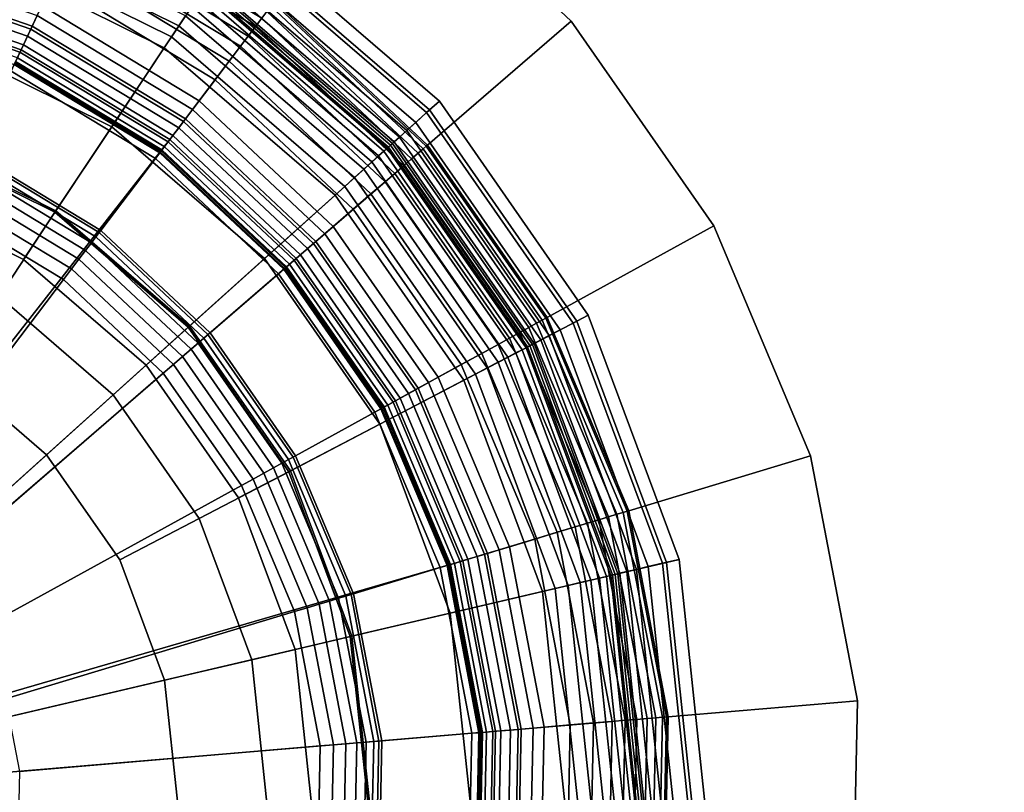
# Model space of a CAD drawing. Extents: x -43.1 to 43.1, y -41.3 to 41.3.
# Tile 255 of 656: x 4.9 to 6.1, y -33.2 to -32.3. Entities that reach past the tile are written whole.
import ezdxf

# ---------------------------------------------------------------- set-up
doc = ezdxf.new("R2010")
doc.units = 0
for name, color, linetype in [('LAMP', 7, 'CONTINUOUS'), ('LAMP_SUPPORT', 18, 'CONTINUOUS'), ('METAL_BASE', 254, 'CONTINUOUS')]:
    doc.layers.add(name, color=color, linetype=linetype)

msp = doc.modelspace()

# ---------------------------------------------------------------- linework, layer by layer
at = {"layer": 'LAMP'}
for points in [[(4.8957, -32.1, 24.8806), (5.1531, -32.2277, 24.8806), (5.103, -32.3032, 24.9998), (4.8659, -32.1856, 24.9998)], [(4.876, -32.1565, 22.6365), (5.12, -32.2775, 22.6365), (5.128, -32.2655, 22.6411), (4.8808, -32.1429, 22.6411)], [(4.8709, -32.1713, 22.6352), (5.1114, -32.2905, 22.6352), (5.12, -32.2775, 22.6365), (4.876, -32.1565, 22.6365)], [(4.7904, -32.4025, 22.6428), (4.9759, -32.4945, 22.6428), (5.1114, -32.2905, 22.6352), (4.8709, -32.1713, 22.6352)], [(5.1829, -32.1828, 24.3843), (5.4107, -32.3793, 24.3843), (5.4256, -32.3659, 24.6401), (5.194, -32.1661, 24.6401)], [(5.194, -32.1661, 24.6401), (5.4256, -32.3659, 24.6401), (5.4142, -32.3761, 24.7579), (5.1855, -32.1788, 24.7579)], [(4.8659, -32.1856, 24.9998), (5.103, -32.3032, 24.9998), (5.0414, -32.3959, 25.107), (4.8293, -32.2907, 25.107)], [(5.1855, -32.1788, 24.7579), (5.4142, -32.3761, 24.7579), (5.3707, -32.4154, 24.8806), (5.1531, -32.2277, 24.8806)], [(5.1734, -32.1971, 24.0998), (5.398, -32.3908, 24.0998), (5.4107, -32.3793, 24.3843), (5.1829, -32.1828, 24.3843)], [(5.1655, -32.209, 23.7996), (5.3874, -32.4003, 23.7996), (5.398, -32.3908, 24.0998), (5.1734, -32.1971, 24.0998)], [(5.1592, -32.2185, 23.4966), (5.3789, -32.408, 23.4966), (5.3874, -32.4003, 23.7996), (5.1655, -32.209, 23.7996)], [(5.1545, -32.2256, 23.2036), (5.3725, -32.4137, 23.2036), (5.3789, -32.408, 23.4966), (5.1592, -32.2185, 23.4966)], [(5.1531, -32.2277, 24.8806), (5.3707, -32.4154, 24.8806), (5.3033, -32.476, 24.9998), (5.103, -32.3032, 24.9998)], [(5.1485, -32.2347, 22.6845), (5.3644, -32.421, 22.6845), (5.3659, -32.4197, 22.6997), (5.1495, -32.233, 22.6997)], [(5.1495, -32.233, 22.6997), (5.3659, -32.4197, 22.6997), (5.3682, -32.4176, 22.9337), (5.1512, -32.2305, 22.9337)], [(5.1512, -32.2305, 22.9337), (5.3682, -32.4176, 22.9337), (5.3725, -32.4137, 23.2036), (5.1545, -32.2256, 23.2036)], [(5.1351, -32.2549, 22.6486), (5.3464, -32.4372, 22.6486), (5.3544, -32.43, 22.6586), (5.141, -32.2459, 22.6586)], [(5.141, -32.2459, 22.6586), (5.3544, -32.43, 22.6586), (5.3605, -32.4245, 22.6707), (5.1455, -32.2391, 22.6707)], [(5.1455, -32.2391, 22.6707), (5.3605, -32.4245, 22.6707), (5.3644, -32.421, 22.6845), (5.1485, -32.2347, 22.6845)], [(5.128, -32.2655, 22.6411), (5.3369, -32.4458, 22.6411), (5.3464, -32.4372, 22.6486), (5.1351, -32.2549, 22.6486)], [(5.12, -32.2775, 22.6365), (5.3262, -32.4554, 22.6365), (5.3369, -32.4458, 22.6411), (5.128, -32.2655, 22.6411)], [(5.1114, -32.2905, 22.6352), (5.3146, -32.4659, 22.6352), (5.3262, -32.4554, 22.6365), (5.12, -32.2775, 22.6365)], [(4.8293, -32.2907, 25.107), (5.0414, -32.3959, 25.107), (4.9747, -32.4963, 25.1939), (4.7897, -32.4046, 25.1939)], [(4.9759, -32.4945, 22.6428), (5.1327, -32.6298, 22.6428), (5.3146, -32.4659, 22.6352), (5.1114, -32.2905, 22.6352)], [(5.103, -32.3032, 24.9998), (5.3033, -32.476, 24.9998), (5.2207, -32.5505, 25.107), (5.0414, -32.3959, 25.107)], [(5.4107, -32.3793, 24.3843), (5.5824, -32.6263, 24.3843), (5.6002, -32.617, 24.6401), (5.4256, -32.3659, 24.6401)], [(5.4256, -32.3659, 24.6401), (5.6002, -32.617, 24.6401), (5.5867, -32.6241, 24.7579), (5.4142, -32.3761, 24.7579)], [(5.4142, -32.3761, 24.7579), (5.5867, -32.6241, 24.7579), (5.5347, -32.6513, 24.8806), (5.3707, -32.4154, 24.8806)], [(5.398, -32.3908, 24.0998), (5.5673, -32.6342, 24.0998), (5.5824, -32.6263, 24.3843), (5.4107, -32.3793, 24.3843)], [(5.0414, -32.3959, 25.107), (5.2207, -32.5505, 25.107), (5.1311, -32.6312, 25.1939), (4.9747, -32.4963, 25.1939)], [(5.3874, -32.4003, 23.7996), (5.5546, -32.6409, 23.7996), (5.5673, -32.6342, 24.0998), (5.398, -32.3908, 24.0998)], [(4.7897, -32.4046, 25.1939), (4.9747, -32.4963, 25.1939), (4.9091, -32.5951, 25.2522), (4.7508, -32.5165, 25.2522)], [(4.7679, -32.4673, 22.1433), (4.938, -32.5517, 22.1433), (4.9759, -32.4945, 22.6428), (4.7904, -32.4025, 22.6428)], [(5.3789, -32.408, 23.4966), (5.5445, -32.6461, 23.4966), (5.5546, -32.6409, 23.7996), (5.3874, -32.4003, 23.7996)], [(5.3707, -32.4154, 24.8806), (5.5347, -32.6513, 24.8806), (5.4544, -32.6933, 24.9998), (5.3033, -32.476, 24.9998)], [(5.3659, -32.4197, 22.6997), (5.529, -32.6543, 22.6997), (5.5317, -32.6528, 22.9337), (5.3682, -32.4176, 22.9337)], [(5.3682, -32.4176, 22.9337), (5.5317, -32.6528, 22.9337), (5.5369, -32.6501, 23.2036), (5.3725, -32.4137, 23.2036)], [(5.3725, -32.4137, 23.2036), (5.5369, -32.6501, 23.2036), (5.5445, -32.6461, 23.4966), (5.3789, -32.408, 23.4966)], [(5.3464, -32.4372, 22.6486), (5.5058, -32.6664, 22.6486), (5.5153, -32.6614, 22.6586), (5.3544, -32.43, 22.6586)], [(5.3544, -32.43, 22.6586), (5.5153, -32.6614, 22.6586), (5.5226, -32.6576, 22.6707), (5.3605, -32.4245, 22.6707)], [(5.3605, -32.4245, 22.6707), (5.5226, -32.6576, 22.6707), (5.5273, -32.6552, 22.6845), (5.3644, -32.421, 22.6845)], [(5.3644, -32.421, 22.6845), (5.5273, -32.6552, 22.6845), (5.529, -32.6543, 22.6997), (5.3659, -32.4197, 22.6997)], [(5.3369, -32.4458, 22.6411), (5.4945, -32.6723, 22.6411), (5.5058, -32.6664, 22.6486), (5.3464, -32.4372, 22.6486)], [(5.3262, -32.4554, 22.6365), (5.4817, -32.679, 22.6365), (5.4945, -32.6723, 22.6411), (5.3369, -32.4458, 22.6411)], [(5.3146, -32.4659, 22.6352), (5.4679, -32.6863, 22.6352), (5.4817, -32.679, 22.6365), (5.3262, -32.4554, 22.6365)], [(4.938, -32.5517, 22.1433), (4.7679, -32.4673, 22.1433), (4.519, -33.1826, 22.1433), (5.0817, -32.6757, 22.1433)], [(5.1327, -32.6298, 22.6428), (5.2509, -32.7998, 22.6428), (5.4679, -32.6863, 22.6352), (5.3146, -32.4659, 22.6352)], [(5.3033, -32.476, 24.9998), (5.4544, -32.6933, 24.9998), (5.3558, -32.7449, 25.107), (5.2207, -32.5505, 25.107)], [(4.9747, -32.4963, 25.1939), (5.1311, -32.6312, 25.1939), (5.043, -32.7106, 25.2522), (4.9091, -32.5951, 25.2522)], [(4.938, -32.5517, 22.1433), (5.0817, -32.6757, 22.1433), (5.1327, -32.6298, 22.6428), (4.9759, -32.4945, 22.6428)], [(5.2207, -32.5505, 25.107), (5.3558, -32.7449, 25.107), (5.249, -32.8008, 25.1939), (5.1311, -32.6312, 25.1939)], [(4.9091, -32.5951, 25.2522), (5.043, -32.7106, 25.2522), (4.9649, -32.7809, 25.2735), (4.851, -32.6826, 25.2735)], [(4.851, -32.6826, 25.2735), (4.9649, -32.7809, 25.2735), (4.519, -33.1826, 25.2735), (4.7162, -32.6158, 25.2735)], [(5.5867, -32.6241, 24.7579), (5.6921, -32.9072, 24.7579), (5.635, -32.9206, 24.8806), (5.5347, -32.6513, 24.8806)], [(5.5673, -32.6342, 24.0998), (5.6707, -32.9122, 24.0998), (5.6874, -32.9083, 24.3843), (5.5824, -32.6263, 24.3843)], [(5.5824, -32.6263, 24.3843), (5.6874, -32.9083, 24.3843), (5.7069, -32.9037, 24.6401), (5.6002, -32.617, 24.6401)], [(5.6002, -32.617, 24.6401), (5.7069, -32.9037, 24.6401), (5.6921, -32.9072, 24.7579), (5.5867, -32.6241, 24.7579)], [(5.1311, -32.6312, 25.1939), (5.249, -32.8008, 25.1939), (5.144, -32.8557, 25.2522), (5.043, -32.7106, 25.2522)], [(5.0817, -32.6757, 22.1433), (5.1901, -32.8315, 22.1434), (5.2509, -32.7998, 22.6428), (5.1327, -32.6298, 22.6428)], [(5.5546, -32.6409, 23.7996), (5.6568, -32.9154, 23.7996), (5.6707, -32.9122, 24.0998), (5.5673, -32.6342, 24.0998)], [(5.5317, -32.6528, 22.9337), (5.6317, -32.9213, 22.9337), (5.6373, -32.92, 23.2036), (5.5369, -32.6501, 23.2036)], [(5.5369, -32.6501, 23.2036), (5.6373, -32.92, 23.2036), (5.6457, -32.918, 23.4966), (5.5445, -32.6461, 23.4966)], [(5.5445, -32.6461, 23.4966), (5.6457, -32.918, 23.4966), (5.6568, -32.9154, 23.7996), (5.5546, -32.6409, 23.7996)], [(5.5347, -32.6513, 24.8806), (5.635, -32.9206, 24.8806), (5.5467, -32.9413, 24.9998), (5.4544, -32.6933, 24.9998)], [(5.5058, -32.6664, 22.6486), (5.6032, -32.928, 22.6486), (5.6136, -32.9256, 22.6586), (5.5153, -32.6614, 22.6586)], [(5.5153, -32.6614, 22.6586), (5.6136, -32.9256, 22.6586), (5.6216, -32.9237, 22.6707), (5.5226, -32.6576, 22.6707)], [(5.5226, -32.6576, 22.6707), (5.6216, -32.9237, 22.6707), (5.6268, -32.9225, 22.6845), (5.5273, -32.6552, 22.6845)], [(5.5273, -32.6552, 22.6845), (5.6268, -32.9225, 22.6845), (5.6287, -32.922, 22.6997), (5.529, -32.6543, 22.6997)], [(5.529, -32.6543, 22.6997), (5.6287, -32.922, 22.6997), (5.6317, -32.9213, 22.9337), (5.5317, -32.6528, 22.9337)], [(5.4817, -32.679, 22.6365), (5.5767, -32.9342, 22.6365), (5.5908, -32.931, 22.6411), (5.4945, -32.6723, 22.6411)], [(5.4945, -32.6723, 22.6411), (5.5908, -32.931, 22.6411), (5.6032, -32.928, 22.6486), (5.5058, -32.6664, 22.6486)], [(5.1901, -32.8315, 22.1434), (5.0817, -32.6757, 22.1433), (4.519, -33.1826, 22.1433), (5.2564, -33.0095, 22.1434)], [(5.4679, -32.6863, 22.6352), (5.5615, -32.9378, 22.6352), (5.5767, -32.9342, 22.6365), (5.4817, -32.679, 22.6365)], [(5.2509, -32.7998, 22.6428), (5.3231, -32.9938, 22.6428), (5.5615, -32.9378, 22.6352), (5.4679, -32.6863, 22.6352)], [(5.4544, -32.6933, 24.9998), (5.5467, -32.9413, 24.9998), (5.4384, -32.9667, 25.107), (5.3558, -32.7449, 25.107)], [(5.043, -32.7106, 25.2522), (5.144, -32.8557, 25.2522), (5.0508, -32.9044, 25.2735), (4.9649, -32.7809, 25.2735)], [(5.3558, -32.7449, 25.107), (5.4384, -32.9667, 25.107), (5.321, -32.9943, 25.1939), (5.249, -32.8008, 25.1939)], [(5.0508, -32.9044, 25.2735), (5.1033, -33.0454, 25.2735), (4.519, -33.1826, 25.2735), (4.9649, -32.7809, 25.2735)], [(5.1901, -32.8315, 22.1434), (5.2564, -33.0095, 22.1434), (5.3231, -32.9938, 22.6428), (5.2509, -32.7998, 22.6428)], [(5.249, -32.8008, 25.1939), (5.321, -32.9943, 25.1939), (5.2056, -33.0214, 25.2522), (5.144, -32.8557, 25.2522)], [(5.144, -32.8557, 25.2522), (5.2056, -33.0214, 25.2522), (5.1033, -33.0454, 25.2735), (5.0508, -32.9044, 25.2735)], [(5.6874, -32.9083, 24.3843), (5.7189, -33.2074, 24.3843), (5.739, -33.2078, 24.6401), (5.7069, -32.9037, 24.6401)], [(5.7069, -32.9037, 24.6401), (5.739, -33.2078, 24.6401), (5.7237, -33.2075, 24.7579), (5.6921, -32.9072, 24.7579)], [(5.6921, -32.9072, 24.7579), (5.7237, -33.2075, 24.7579), (5.6651, -33.2063, 24.8806), (5.635, -32.9206, 24.8806)], [(5.6457, -32.918, 23.4966), (5.6761, -33.2066, 23.4966), (5.6875, -33.2068, 23.7996), (5.6568, -32.9154, 23.7996)], [(5.6568, -32.9154, 23.7996), (5.6875, -33.2068, 23.7996), (5.7018, -33.2071, 24.0998), (5.6707, -32.9122, 24.0998)], [(5.6707, -32.9122, 24.0998), (5.7018, -33.2071, 24.0998), (5.7189, -33.2074, 24.3843), (5.6874, -32.9083, 24.3843)], [(5.635, -32.9206, 24.8806), (5.6651, -33.2063, 24.8806), (5.5745, -33.2045, 24.9998), (5.5467, -32.9413, 24.9998)], [(5.6032, -32.928, 22.6486), (5.6325, -33.2057, 22.6486), (5.6432, -33.2059, 22.6586), (5.6136, -32.9256, 22.6586)], [(5.6136, -32.9256, 22.6586), (5.6432, -33.2059, 22.6586), (5.6514, -33.206, 22.6707), (5.6216, -32.9237, 22.6707)], [(5.6216, -32.9237, 22.6707), (5.6514, -33.206, 22.6707), (5.6567, -33.2062, 22.6845), (5.6268, -32.9225, 22.6845)], [(5.6268, -32.9225, 22.6845), (5.6567, -33.2062, 22.6845), (5.6586, -33.2062, 22.6997), (5.6287, -32.922, 22.6997)], [(5.6287, -32.922, 22.6997), (5.6586, -33.2062, 22.6997), (5.6617, -33.2063, 22.9337), (5.6317, -32.9213, 22.9337)], [(5.6317, -32.9213, 22.9337), (5.6617, -33.2063, 22.9337), (5.6675, -33.2064, 23.2036), (5.6373, -32.92, 23.2036)], [(5.6373, -32.92, 23.2036), (5.6675, -33.2064, 23.2036), (5.6761, -33.2066, 23.4966), (5.6457, -32.918, 23.4966)], [(5.3231, -32.9938, 22.6428), (5.3448, -33.1997, 22.6428), (5.5896, -33.2048, 22.6352), (5.5615, -32.9378, 22.6352)], [(5.5615, -32.9378, 22.6352), (5.5896, -33.2048, 22.6352), (5.6053, -33.2051, 22.6365), (5.5767, -32.9342, 22.6365)], [(5.5767, -32.9342, 22.6365), (5.6053, -33.2051, 22.6365), (5.6197, -33.2054, 22.6411), (5.5908, -32.931, 22.6411)], [(5.5908, -32.931, 22.6411), (5.6197, -33.2054, 22.6411), (5.6325, -33.2057, 22.6486), (5.6032, -32.928, 22.6486)], [(5.5467, -32.9413, 24.9998), (5.5745, -33.2045, 24.9998), (5.4632, -33.2022, 25.107), (5.4384, -32.9667, 25.107)], [(5.4384, -32.9667, 25.107), (5.4632, -33.2022, 25.107), (5.3427, -33.1997, 25.1939), (5.321, -32.9943, 25.1939)], [(5.321, -32.9943, 25.1939), (5.3427, -33.1997, 25.1939), (5.2242, -33.1972, 25.2522), (5.2056, -33.0214, 25.2522)], [(5.2564, -33.0095, 22.1434), (5.2763, -33.1983, 22.1434), (5.3448, -33.1997, 22.6428), (5.3231, -32.9938, 22.6428)], [(5.2763, -33.1983, 22.1434), (5.2564, -33.0095, 22.1434), (4.519, -33.1826, 22.1433), (5.2486, -33.3861, 22.1433)], [(5.2056, -33.0214, 25.2522), (5.2242, -33.1972, 25.2522), (5.1191, -33.195, 25.2735), (5.1033, -33.0454, 25.2735)], [(5.1191, -33.195, 25.2735), (5.0971, -33.3439, 25.2735), (4.519, -33.1826, 25.2735), (5.1033, -33.0454, 25.2735)]]:
    msp.add_3dface(points, dxfattribs=at)
at = {"layer": 'LAMP_SUPPORT'}
for points in [[(5.2173, -32.2686, 18.9499), (5.011, -32.1438, 18.9499), (5.0059, -32.1549, 18.9421), (5.2099, -32.2783, 18.9421)], [(5.2099, -32.2783, 22.524), (5.0059, -32.1549, 22.524), (5.011, -32.1438, 22.5162), (5.2173, -32.2686, 22.5162)], [(5.2099, -32.2783, 18.9421), (5.0059, -32.1549, 18.9421), (5, -32.1674, 18.9372), (5.2015, -32.2894, 18.9372)], [(5.2015, -32.2894, 22.5289), (5, -32.1674, 22.5289), (5.0059, -32.1549, 22.524), (5.2099, -32.2783, 22.524)], [(5.2015, -32.2894, 18.9372), (5, -32.1674, 18.9372), (4.9936, -32.181, 18.9354), (5.1924, -32.3013, 18.9354)], [(5.1924, -32.3013, 22.5307), (4.9936, -32.181, 22.5307), (5, -32.1674, 22.5289), (5.2015, -32.2894, 22.5289)], [(4.9594, -32.2536, 18.9214), (4.7557, -32.1828, 18.9214), (4.7487, -32.2126, 18.9114), (4.9464, -32.2813, 18.9114)], [(5.1361, -32.3756, 22.5307), (4.9539, -32.2654, 22.5307), (4.9936, -32.181, 22.5307), (5.1924, -32.3013, 22.5307)], [(5.1924, -32.3013, 18.9354), (4.9936, -32.181, 18.9354), (4.9842, -32.2008, 18.9338), (5.1792, -32.3188, 18.9338)], [(4.948, -32.278, 22.5291), (4.7496, -32.209, 22.5291), (4.7527, -32.1954, 22.5307), (4.9539, -32.2654, 22.5307)], [(4.9425, -32.2896, 22.5245), (4.7466, -32.2214, 22.5245), (4.7496, -32.209, 22.5291), (4.948, -32.278, 22.5291)], [(5.1792, -32.3188, 18.9338), (4.9842, -32.2008, 18.9338), (4.9725, -32.2257, 18.929), (5.1625, -32.3408, 18.929)], [(4.9464, -32.2813, 18.9114), (4.7487, -32.2126, 18.9114), (4.7426, -32.2386, 18.8993), (4.935, -32.3055, 18.8993)], [(4.9377, -32.2998, 22.5173), (4.7441, -32.2325, 22.5173), (4.7466, -32.2214, 22.5245), (4.9425, -32.2896, 22.5245)], [(4.9337, -32.3084, 22.5079), (4.7419, -32.2417, 22.5079), (4.7441, -32.2325, 22.5173), (4.9377, -32.2998, 22.5173)], [(5.1625, -32.3408, 18.929), (4.9725, -32.2257, 18.929), (4.9594, -32.2536, 18.9214), (5.1439, -32.3653, 18.9214)], [(4.935, -32.3055, 18.8993), (4.7426, -32.2386, 18.8993), (4.7382, -32.2574, 18.8854), (4.9268, -32.323, 18.8854)], [(4.9306, -32.3149, 22.4966), (4.7403, -32.2487, 22.4966), (4.7419, -32.2417, 22.5079), (4.9337, -32.3084, 22.5079)], [(5.1439, -32.3653, 18.9214), (4.9594, -32.2536, 18.9214), (4.9464, -32.2813, 18.9114), (5.1254, -32.3897, 18.9114)], [(5.4066, -32.4219, 18.9723), (5.2281, -32.2543, 18.9723), (5.2234, -32.2605, 18.9601), (5.4007, -32.4269, 18.9601)], [(5.4007, -32.4269, 22.5061), (5.2234, -32.2605, 22.5061), (5.2281, -32.2543, 22.4939), (5.4066, -32.4219, 22.4939)], [(5.4103, -32.4186, 18.9861), (5.2311, -32.2504, 18.9861), (5.2281, -32.2543, 18.9723), (5.4066, -32.4219, 18.9723)], [(5.4066, -32.4219, 22.4939), (5.2281, -32.2543, 22.4939), (5.2311, -32.2504, 22.48), (5.4103, -32.4186, 22.48)], [(5.4117, -32.4175, 19.0011), (5.2321, -32.249, 19.0011), (5.2311, -32.2504, 18.9861), (5.4103, -32.4186, 18.9861)], [(5.4103, -32.4186, 22.48), (5.2311, -32.2504, 22.48), (5.2321, -32.249, 22.465), (5.4117, -32.4175, 22.465)], [(5.4117, -32.4175, 22.465), (5.2321, -32.249, 22.465), (5.2321, -32.249, 19.0011), (5.4117, -32.4175, 19.0011)], [(5.1277, -32.3867, 22.5291), (4.948, -32.278, 22.5291), (4.9539, -32.2654, 22.5307), (5.1361, -32.3756, 22.5307)], [(5.393, -32.4336, 18.9499), (5.2173, -32.2686, 18.9499), (5.2099, -32.2783, 18.9421), (5.3838, -32.4416, 18.9421)], [(5.3838, -32.4416, 22.524), (5.2099, -32.2783, 22.524), (5.2173, -32.2686, 22.5162), (5.393, -32.4336, 22.5162)], [(5.4007, -32.4269, 18.9601), (5.2234, -32.2605, 18.9601), (5.2173, -32.2686, 18.9499), (5.393, -32.4336, 18.9499)], [(5.393, -32.4336, 22.5162), (5.2173, -32.2686, 22.5162), (5.2234, -32.2605, 22.5061), (5.4007, -32.4269, 22.5061)], [(5.1199, -32.397, 22.5245), (4.9425, -32.2896, 22.5245), (4.948, -32.278, 22.5291), (5.1277, -32.3867, 22.5291)], [(5.3838, -32.4416, 18.9421), (5.2099, -32.2783, 18.9421), (5.2015, -32.2894, 18.9372), (5.3733, -32.4506, 18.9372)], [(5.3733, -32.4506, 22.5289), (5.2015, -32.2894, 22.5289), (5.2099, -32.2783, 22.524), (5.3838, -32.4416, 22.524)], [(5.1254, -32.3897, 18.9114), (4.9464, -32.2813, 18.9114), (4.935, -32.3055, 18.8993), (5.1093, -32.411, 18.8993)], [(5.1131, -32.406, 22.5173), (4.9377, -32.2998, 22.5173), (4.9425, -32.2896, 22.5245), (5.1199, -32.397, 22.5245)], [(5.3733, -32.4506, 18.9372), (5.2015, -32.2894, 18.9372), (5.1924, -32.3013, 18.9354), (5.3619, -32.4604, 18.9354)], [(5.362, -32.4604, 22.5307), (5.1924, -32.3013, 22.5307), (5.2015, -32.2894, 22.5289), (5.3733, -32.4506, 22.5289)], [(5.1074, -32.4135, 22.5079), (4.9337, -32.3084, 22.5079), (4.9377, -32.2998, 22.5173), (5.1131, -32.406, 22.5173)], [(5.2914, -32.5214, 22.5307), (5.1361, -32.3756, 22.5307), (5.1924, -32.3013, 22.5307), (5.362, -32.4604, 22.5307)], [(5.3619, -32.4604, 18.9354), (5.1924, -32.3013, 18.9354), (5.1792, -32.3188, 18.9338), (5.3453, -32.4748, 18.9338)], [(5.1093, -32.411, 18.8993), (4.935, -32.3055, 18.8993), (4.9268, -32.323, 18.8854), (5.0976, -32.4264, 18.8854)], [(5.1002, -32.4229, 22.4838), (4.9286, -32.3191, 22.4838), (4.9306, -32.3149, 22.4966), (5.103, -32.4192, 22.4966)], [(5.103, -32.4192, 22.4966), (4.9306, -32.3149, 22.4966), (4.9337, -32.3084, 22.5079), (5.1074, -32.4135, 22.5079)], [(4.5209, -33.1634, 21.5662), (4.9272, -32.322, 21.5662), (5.0982, -32.4255, 21.5662)], [(5.0976, -32.4264, 18.8854), (4.9268, -32.323, 18.8854), (4.9232, -32.3306, 18.8701), (5.0925, -32.433, 18.8701)], [(5.0982, -32.4255, 21.5662), (4.9272, -32.322, 21.5662), (4.928, -32.3205, 22.4698), (5.0992, -32.4242, 22.4698)], [(5.0992, -32.4242, 22.4698), (4.928, -32.3205, 22.4698), (4.9286, -32.3191, 22.4838), (5.1002, -32.4229, 22.4838)], [(5.3453, -32.4748, 18.9338), (5.1792, -32.3188, 18.9338), (5.1625, -32.3408, 18.929), (5.3245, -32.4928, 18.929)], [(5.0925, -32.433, 18.8701), (4.9232, -32.3306, 18.8701), (4.8781, -32.4265, 17.848), (5.0285, -32.5175, 17.848)], [(5.3245, -32.4928, 18.929), (5.1625, -32.3408, 18.929), (5.1439, -32.3653, 18.9214), (5.3012, -32.5129, 18.9214)], [(5.3012, -32.5129, 18.9214), (5.1439, -32.3653, 18.9214), (5.1254, -32.3897, 18.9114), (5.278, -32.5329, 18.9114)], [(5.2808, -32.5305, 22.5291), (5.1277, -32.3867, 22.5291), (5.1361, -32.3756, 22.5307), (5.2914, -32.5214, 22.5307)], [(5.278, -32.5329, 18.9114), (5.1254, -32.3897, 18.9114), (5.1093, -32.411, 18.8993), (5.2578, -32.5504, 18.8993)], [(5.2711, -32.5389, 22.5245), (5.1199, -32.397, 22.5245), (5.1277, -32.3867, 22.5291), (5.2808, -32.5305, 22.5291)], [(5.2554, -32.5524, 22.5079), (5.1074, -32.4135, 22.5079), (5.1131, -32.406, 22.5173), (5.2626, -32.5463, 22.5173)], [(5.2626, -32.5463, 22.5173), (5.1131, -32.406, 22.5173), (5.1199, -32.397, 22.5245), (5.2711, -32.5389, 22.5245)], [(5.2578, -32.5504, 18.8993), (5.1093, -32.411, 18.8993), (5.0976, -32.4264, 18.8854), (5.2431, -32.563, 18.8854)], [(5.2465, -32.5602, 22.4838), (5.1002, -32.4229, 22.4838), (5.103, -32.4192, 22.4966), (5.25, -32.5571, 22.4966)], [(5.25, -32.5571, 22.4966), (5.103, -32.4192, 22.4966), (5.1074, -32.4135, 22.5079), (5.2554, -32.5524, 22.5079)], [(5.5507, -32.6205, 18.9861), (5.4103, -32.4186, 18.9861), (5.4066, -32.4219, 18.9723), (5.5464, -32.6228, 18.9723)], [(5.5464, -32.6228, 22.4939), (5.4066, -32.4219, 22.4939), (5.4103, -32.4186, 22.48), (5.5507, -32.6205, 22.48)], [(5.5522, -32.6196, 19.0011), (5.4117, -32.4175, 19.0011), (5.4103, -32.4186, 18.9861), (5.5507, -32.6205, 18.9861)], [(5.5507, -32.6205, 22.48), (5.4103, -32.4186, 22.48), (5.4117, -32.4175, 22.465), (5.5522, -32.6196, 22.465)], [(5.5522, -32.6196, 22.465), (5.4117, -32.4175, 22.465), (5.4117, -32.4175, 19.0011), (5.5522, -32.6196, 19.0011)], [(4.5385, -33.1716, 21.5662), (4.5209, -33.1634, 21.5662), (5.0982, -32.4255, 21.5662), (5.244, -32.5623, 21.5662)], [(5.0265, -32.5201, 17.8327), (4.8767, -32.4294, 17.8327), (4.8741, -32.4351, 17.8188), (5.0227, -32.5251, 17.8188)], [(5.0285, -32.5175, 17.848), (4.8781, -32.4265, 17.848), (4.8767, -32.4294, 17.8327), (5.0265, -32.5201, 17.8327)], [(5.2431, -32.563, 18.8854), (5.0976, -32.4264, 18.8854), (5.0925, -32.433, 18.8701), (5.2368, -32.5685, 18.8701)], [(5.244, -32.5623, 21.5662), (5.0982, -32.4255, 21.5662), (5.0992, -32.4242, 22.4698), (5.2452, -32.5612, 22.4698)], [(5.2452, -32.5612, 22.4698), (5.0992, -32.4242, 22.4698), (5.1002, -32.4229, 22.4838), (5.2465, -32.5602, 22.4838)], [(5.5396, -32.6266, 18.9601), (5.4007, -32.4269, 18.9601), (5.393, -32.4336, 18.9499), (5.5307, -32.6315, 18.9499)], [(5.5307, -32.6315, 22.5162), (5.393, -32.4336, 22.5162), (5.4007, -32.4269, 22.5061), (5.5396, -32.6266, 22.5061)], [(5.5464, -32.6228, 18.9723), (5.4066, -32.4219, 18.9723), (5.4007, -32.4269, 18.9601), (5.5396, -32.6266, 18.9601)], [(5.5396, -32.6266, 22.5061), (5.4007, -32.4269, 22.5061), (5.4066, -32.4219, 22.4939), (5.5464, -32.6228, 22.4939)], [(5.0227, -32.5251, 17.8188), (4.8741, -32.4351, 17.8188), (4.8703, -32.4431, 17.8067), (5.0174, -32.5321, 17.8067)], [(5.2368, -32.5685, 18.8701), (5.0925, -32.433, 18.8701), (5.0285, -32.5175, 17.848), (5.1566, -32.6378, 17.848)], [(5.52, -32.6374, 18.9421), (5.3838, -32.4416, 18.9421), (5.3733, -32.4506, 18.9372), (5.5079, -32.644, 18.9372)], [(5.5079, -32.644, 22.5289), (5.3733, -32.4506, 22.5289), (5.3838, -32.4416, 22.524), (5.52, -32.6374, 22.524)], [(5.5307, -32.6315, 18.9499), (5.393, -32.4336, 18.9499), (5.3838, -32.4416, 18.9421), (5.52, -32.6374, 18.9421)], [(5.52, -32.6374, 22.524), (5.3838, -32.4416, 22.524), (5.393, -32.4336, 22.5162), (5.5307, -32.6315, 22.5162)], [(5.0106, -32.541, 17.7967), (4.8656, -32.4532, 17.7967), (4.8601, -32.4649, 17.7891), (5.0028, -32.5513, 17.7891)], [(5.0174, -32.5321, 17.8067), (4.8703, -32.4431, 17.8067), (4.8656, -32.4532, 17.7967), (5.0106, -32.541, 17.7967)], [(5.5079, -32.644, 18.9372), (5.3733, -32.4506, 18.9372), (5.3619, -32.4604, 18.9354), (5.4947, -32.6513, 18.9354)], [(5.4947, -32.6513, 22.5307), (5.362, -32.4604, 22.5307), (5.3733, -32.4506, 22.5289), (5.5079, -32.644, 22.5289)], [(5.0028, -32.5513, 17.7891), (4.8601, -32.4649, 17.7891), (4.8539, -32.478, 17.7843), (4.9941, -32.5628, 17.7843)], [(5.413, -32.6962, 22.5307), (5.2914, -32.5214, 22.5307), (5.362, -32.4604, 22.5307), (5.4947, -32.6513, 22.5307)], [(5.4947, -32.6513, 18.9354), (5.3619, -32.4604, 18.9354), (5.3453, -32.4748, 18.9338), (5.4754, -32.6619, 18.9338)], [(5.4754, -32.6619, 18.9338), (5.3453, -32.4748, 18.9338), (5.3245, -32.4928, 18.929), (5.4513, -32.6751, 18.929)], [(4.9941, -32.5628, 17.7843), (4.8539, -32.478, 17.7843), (4.8473, -32.4921, 17.7827), (4.9847, -32.5752, 17.7827)], [(4.9847, -32.5752, 17.7827), (4.8473, -32.4921, 17.7827), (4.6966, -32.8125, 17.7827), (4.7707, -32.8574, 17.7827)], [(5.4513, -32.6751, 18.929), (5.3245, -32.4928, 18.929), (5.3012, -32.5129, 18.9214), (5.4243, -32.69, 18.9214)], [(5.1541, -32.6399, 17.8327), (5.0265, -32.5201, 17.8327), (5.0227, -32.5251, 17.8188), (5.1494, -32.644, 17.8188)], [(5.1566, -32.6378, 17.848), (5.0285, -32.5175, 17.848), (5.0265, -32.5201, 17.8327), (5.1541, -32.6399, 17.8327)], [(5.4243, -32.69, 18.9214), (5.3012, -32.5129, 18.9214), (5.278, -32.5329, 18.9114), (5.3975, -32.7047, 18.9114)], [(5.4007, -32.7029, 22.5291), (5.2808, -32.5305, 22.5291), (5.2914, -32.5214, 22.5307), (5.413, -32.6962, 22.5307)], [(5.1427, -32.6498, 17.8067), (5.0174, -32.5321, 17.8067), (5.0106, -32.541, 17.7967), (5.1343, -32.657, 17.7967)], [(5.1494, -32.644, 17.8188), (5.0227, -32.5251, 17.8188), (5.0174, -32.5321, 17.8067), (5.1427, -32.6498, 17.8067)], [(5.3975, -32.7047, 18.9114), (5.278, -32.5329, 18.9114), (5.2578, -32.5504, 18.8993), (5.3741, -32.7176, 18.8993)], [(5.3895, -32.7091, 22.5245), (5.2711, -32.5389, 22.5245), (5.2808, -32.5305, 22.5291), (5.4007, -32.7029, 22.5291)], [(5.1343, -32.657, 17.7967), (5.0106, -32.541, 17.7967), (5.0028, -32.5513, 17.7891), (5.1245, -32.6655, 17.7891)], [(5.3713, -32.7191, 22.5079), (5.2554, -32.5524, 22.5079), (5.2626, -32.5463, 22.5173), (5.3796, -32.7146, 22.5173)], [(5.3796, -32.7146, 22.5173), (5.2626, -32.5463, 22.5173), (5.2711, -32.5389, 22.5245), (5.3895, -32.7091, 22.5245)], [(5.1245, -32.6655, 17.7891), (5.0028, -32.5513, 17.7891), (4.9941, -32.5628, 17.7843), (5.1136, -32.675, 17.7843)], [(5.3741, -32.7176, 18.8993), (5.2578, -32.5504, 18.8993), (5.2431, -32.563, 18.8854), (5.3571, -32.7269, 18.8854)], [(5.361, -32.7248, 22.4838), (5.2465, -32.5602, 22.4838), (5.25, -32.5571, 22.4966), (5.365, -32.7226, 22.4966)], [(5.365, -32.7226, 22.4966), (5.25, -32.5571, 22.4966), (5.2554, -32.5524, 22.5079), (5.3713, -32.7191, 22.5079)], [(4.5385, -33.1716, 21.5662), (5.244, -32.5623, 21.5662), (5.3581, -32.7264, 21.5662), (5.4356, -32.9106, 21.5662)], [(5.1136, -32.675, 17.7843), (4.9941, -32.5628, 17.7843), (4.9847, -32.5752, 17.7827), (5.1018, -32.6851, 17.7827)], [(5.3498, -32.731, 18.8701), (5.2368, -32.5685, 18.8701), (5.1566, -32.6378, 17.848), (5.257, -32.7821, 17.848)], [(5.3571, -32.7269, 18.8854), (5.2431, -32.563, 18.8854), (5.2368, -32.5685, 18.8701), (5.3498, -32.731, 18.8701)], [(5.3581, -32.7264, 21.5662), (5.244, -32.5623, 21.5662), (5.2452, -32.5612, 22.4698), (5.3596, -32.7256, 22.4698)], [(5.3596, -32.7256, 22.4698), (5.2452, -32.5612, 22.4698), (5.2465, -32.5602, 22.4838), (5.361, -32.7248, 22.4838)], [(5.1018, -32.6851, 17.7827), (4.9847, -32.5752, 17.7827), (4.7707, -32.8574, 17.7827), (4.8338, -32.9166, 17.7827)], [(5.6339, -32.8507, 18.9601), (5.5396, -32.6266, 18.9601), (5.5307, -32.6315, 18.9499), (5.6241, -32.8537, 18.9499)], [(5.6241, -32.8537, 22.5162), (5.5307, -32.6315, 22.5162), (5.5396, -32.6266, 22.5061), (5.6339, -32.8507, 22.5061)], [(5.6413, -32.8485, 18.9723), (5.5464, -32.6228, 18.9723), (5.5396, -32.6266, 18.9601), (5.6339, -32.8507, 18.9601)], [(5.6339, -32.8507, 22.5061), (5.5396, -32.6266, 22.5061), (5.5464, -32.6228, 22.4939), (5.6413, -32.8485, 22.4939)], [(5.646, -32.8471, 18.9861), (5.5507, -32.6205, 18.9861), (5.5464, -32.6228, 18.9723), (5.6413, -32.8485, 18.9723)], [(5.6413, -32.8485, 22.4939), (5.5464, -32.6228, 22.4939), (5.5507, -32.6205, 22.48), (5.646, -32.8471, 22.48)], [(5.6477, -32.8466, 19.0011), (5.5522, -32.6196, 19.0011), (5.5507, -32.6205, 18.9861), (5.646, -32.8471, 18.9861)], [(5.646, -32.8471, 22.48), (5.5507, -32.6205, 22.48), (5.5522, -32.6196, 22.465), (5.6477, -32.8466, 22.465)], [(5.6477, -32.8466, 22.465), (5.5522, -32.6196, 22.465), (5.5522, -32.6196, 19.0011), (5.6477, -32.8466, 19.0011)], [(5.257, -32.7821, 17.848), (5.1566, -32.6378, 17.848), (5.1541, -32.6399, 17.8327), (5.2541, -32.7836, 17.8327)], [(5.6125, -32.8572, 18.9421), (5.52, -32.6374, 18.9421), (5.5079, -32.644, 18.9372), (5.5992, -32.8612, 18.9372)], [(5.5992, -32.8612, 22.5289), (5.5079, -32.644, 22.5289), (5.52, -32.6374, 22.524), (5.6125, -32.8572, 22.524)], [(5.6241, -32.8537, 18.9499), (5.5307, -32.6315, 18.9499), (5.52, -32.6374, 18.9421), (5.6125, -32.8572, 18.9421)], [(5.6125, -32.8572, 22.524), (5.52, -32.6374, 22.524), (5.5307, -32.6315, 22.5162), (5.6241, -32.8537, 22.5162)], [(5.2408, -32.7909, 17.8067), (5.1427, -32.6498, 17.8067), (5.1343, -32.657, 17.7967), (5.2311, -32.7963, 17.7967)], [(5.2486, -32.7866, 17.8188), (5.1494, -32.644, 17.8188), (5.1427, -32.6498, 17.8067), (5.2408, -32.7909, 17.8067)], [(5.2541, -32.7836, 17.8327), (5.1541, -32.6399, 17.8327), (5.1494, -32.644, 17.8188), (5.2486, -32.7866, 17.8188)], [(5.5992, -32.8612, 18.9372), (5.5079, -32.644, 18.9372), (5.4947, -32.6513, 18.9354), (5.5848, -32.8656, 18.9354)], [(5.5848, -32.8656, 22.5307), (5.4947, -32.6513, 22.5307), (5.5079, -32.644, 22.5289), (5.5992, -32.8612, 22.5289)], [(5.2311, -32.7963, 17.7967), (5.1343, -32.657, 17.7967), (5.1245, -32.6655, 17.7891), (5.2198, -32.8025, 17.7891)], [(5.4956, -32.8925, 22.5307), (5.413, -32.6962, 22.5307), (5.4947, -32.6513, 22.5307), (5.5848, -32.8656, 22.5307)], [(5.5638, -32.8719, 18.9338), (5.4754, -32.6619, 18.9338), (5.4513, -32.6751, 18.929), (5.5375, -32.8799, 18.929)], [(5.5848, -32.8656, 18.9354), (5.4947, -32.6513, 18.9354), (5.4754, -32.6619, 18.9338), (5.5638, -32.8719, 18.9338)], [(5.2198, -32.8025, 17.7891), (5.1245, -32.6655, 17.7891), (5.1136, -32.675, 17.7843), (5.2071, -32.8095, 17.7843)], [(5.2071, -32.8095, 17.7843), (5.1136, -32.675, 17.7843), (5.1018, -32.6851, 17.7827), (5.1935, -32.817, 17.7827)], [(5.5375, -32.8799, 18.929), (5.4513, -32.6751, 18.929), (5.4243, -32.69, 18.9214), (5.5079, -32.8888, 18.9214)], [(5.1935, -32.817, 17.7827), (5.1018, -32.6851, 17.7827), (4.8338, -32.9166, 17.7827), (4.8832, -32.9877, 17.7827)], [(5.5079, -32.8888, 18.9214), (5.4243, -32.69, 18.9214), (5.3975, -32.7047, 18.9114), (5.4787, -32.8976, 18.9114)], [(5.4822, -32.8966, 22.5291), (5.4007, -32.7029, 22.5291), (5.413, -32.6962, 22.5307), (5.4956, -32.8925, 22.5307)], [(5.4787, -32.8976, 18.9114), (5.3975, -32.7047, 18.9114), (5.3741, -32.7176, 18.8993), (5.4531, -32.9054, 18.8993)], [(5.4699, -32.9003, 22.5245), (5.3895, -32.7091, 22.5245), (5.4007, -32.7029, 22.5291), (5.4822, -32.8966, 22.5291)], [(5.4531, -32.9054, 18.8993), (5.3741, -32.7176, 18.8993), (5.3571, -32.7269, 18.8854), (5.4346, -32.911, 18.8854)], [(5.4432, -32.9084, 22.4966), (5.365, -32.7226, 22.4966), (5.3713, -32.7191, 22.5079), (5.4501, -32.9063, 22.5079)], [(5.4501, -32.9063, 22.5079), (5.3713, -32.7191, 22.5079), (5.3796, -32.7146, 22.5173), (5.4591, -32.9035, 22.5173)], [(5.4591, -32.9035, 22.5173), (5.3796, -32.7146, 22.5173), (5.3895, -32.7091, 22.5245), (5.4699, -32.9003, 22.5245)], [(5.4266, -32.9134, 18.8701), (5.3498, -32.731, 18.8701), (5.257, -32.7821, 17.848), (5.3251, -32.944, 17.848)], [(5.4346, -32.911, 18.8854), (5.3571, -32.7269, 18.8854), (5.3498, -32.731, 18.8701), (5.4266, -32.9134, 18.8701)], [(5.4356, -32.9106, 21.5662), (5.3581, -32.7264, 21.5662), (5.3596, -32.7256, 22.4698), (5.4372, -32.9102, 22.4698)], [(5.4372, -32.9102, 22.4698), (5.3596, -32.7256, 22.4698), (5.361, -32.7248, 22.4838), (5.4388, -32.9097, 22.4838)], [(5.4388, -32.9097, 22.4838), (5.361, -32.7248, 22.4838), (5.365, -32.7226, 22.4966), (5.4432, -32.9084, 22.4966)], [(5.316, -32.9468, 17.8188), (5.2486, -32.7866, 17.8188), (5.2408, -32.7909, 17.8067), (5.3075, -32.9494, 17.8067)], [(5.322, -32.945, 17.8327), (5.2541, -32.7836, 17.8327), (5.2486, -32.7866, 17.8188), (5.316, -32.9468, 17.8188)], [(5.3251, -32.944, 17.848), (5.257, -32.7821, 17.848), (5.2541, -32.7836, 17.8327), (5.322, -32.945, 17.8327)], [(5.2969, -32.9526, 17.7967), (5.2311, -32.7963, 17.7967), (5.2198, -32.8025, 17.7891), (5.2845, -32.9563, 17.7891)], [(5.3075, -32.9494, 17.8067), (5.2408, -32.7909, 17.8067), (5.2311, -32.7963, 17.7967), (5.2969, -32.9526, 17.7967)], [(5.2706, -32.9605, 17.7843), (5.2071, -32.8095, 17.7843), (5.1935, -32.817, 17.7827), (5.2558, -32.965, 17.7827)], [(5.2845, -32.9563, 17.7891), (5.2198, -32.8025, 17.7891), (5.2071, -32.8095, 17.7843), (5.2706, -32.9605, 17.7843)], [(5.2558, -32.965, 17.7827), (5.1935, -32.817, 17.7827), (4.8832, -32.9877, 17.7827), (4.9168, -33.0675, 17.7827)], [(5.6939, -33.0884, 19.0011), (5.6477, -32.8466, 19.0011), (5.646, -32.8471, 18.9861), (5.6922, -33.0885, 18.9861)], [(5.6922, -33.0885, 22.48), (5.646, -32.8471, 22.48), (5.6477, -32.8466, 22.465), (5.6939, -33.0884, 22.465)], [(5.6939, -33.0884, 22.465), (5.6477, -32.8466, 22.465), (5.6477, -32.8466, 19.0011), (5.6939, -33.0884, 19.0011)], [(5.6572, -33.0915, 18.9421), (5.6125, -32.8572, 18.9421), (5.5992, -32.8612, 18.9372), (5.6434, -33.0926, 18.9372)], [(5.6434, -33.0926, 22.5289), (5.5992, -32.8612, 22.5289), (5.6125, -32.8572, 22.524), (5.6572, -33.0915, 22.524)], [(5.6694, -33.0904, 18.9499), (5.6241, -32.8537, 18.9499), (5.6125, -32.8572, 18.9421), (5.6572, -33.0915, 18.9421)], [(5.6572, -33.0915, 22.524), (5.6125, -32.8572, 22.524), (5.6241, -32.8537, 22.5162), (5.6694, -33.0904, 22.5162)], [(5.6795, -33.0896, 18.9601), (5.6339, -32.8507, 18.9601), (5.6241, -32.8537, 18.9499), (5.6694, -33.0904, 18.9499)], [(5.6694, -33.0904, 22.5162), (5.6241, -32.8537, 22.5162), (5.6339, -32.8507, 22.5061), (5.6795, -33.0896, 22.5061)], [(5.6872, -33.0889, 18.9723), (5.6413, -32.8485, 18.9723), (5.6339, -32.8507, 18.9601), (5.6795, -33.0896, 18.9601)], [(5.6795, -33.0896, 22.5061), (5.6339, -32.8507, 22.5061), (5.6413, -32.8485, 22.4939), (5.6872, -33.0889, 22.4939)], [(5.6922, -33.0885, 18.9861), (5.646, -32.8471, 18.9861), (5.6413, -32.8485, 18.9723), (5.6872, -33.0889, 18.9723)], [(5.6872, -33.0889, 22.4939), (5.6413, -32.8485, 22.4939), (5.646, -32.8471, 22.48), (5.6922, -33.0885, 22.48)], [(5.5355, -33.1017, 22.5307), (5.4956, -32.8925, 22.5307), (5.5848, -32.8656, 22.5307), (5.6284, -33.0939, 22.5307)], [(5.6284, -33.0939, 18.9354), (5.5848, -32.8656, 18.9354), (5.5638, -32.8719, 18.9338), (5.6066, -33.0957, 18.9338)], [(5.6434, -33.0926, 18.9372), (5.5992, -32.8612, 18.9372), (5.5848, -32.8656, 18.9354), (5.6284, -33.0939, 18.9354)], [(5.6284, -33.0939, 22.5307), (5.5848, -32.8656, 22.5307), (5.5992, -32.8612, 22.5289), (5.6434, -33.0926, 22.5289)], [(5.5791, -33.098, 18.929), (5.5375, -32.8799, 18.929), (5.5079, -32.8888, 18.9214), (5.5484, -33.1006, 18.9214)], [(5.6066, -33.0957, 18.9338), (5.5638, -32.8719, 18.9338), (5.5375, -32.8799, 18.929), (5.5791, -33.098, 18.929)], [(5.5484, -33.1006, 18.9214), (5.5079, -32.8888, 18.9214), (5.4787, -32.8976, 18.9114), (5.5179, -33.1032, 18.9114)], [(5.5216, -33.1029, 22.5291), (5.4822, -32.8966, 22.5291), (5.4956, -32.8925, 22.5307), (5.5355, -33.1017, 22.5307)], [(5.4882, -33.1057, 22.5079), (5.4501, -32.9063, 22.5079), (5.4591, -32.9035, 22.5173), (5.4976, -33.1049, 22.5173)], [(5.5179, -33.1032, 18.9114), (5.4787, -32.8976, 18.9114), (5.4531, -32.9054, 18.8993), (5.4913, -33.1054, 18.8993)], [(5.4976, -33.1049, 22.5173), (5.4591, -32.9035, 22.5173), (5.4699, -32.9003, 22.5245), (5.5089, -33.104, 22.5245)], [(5.5089, -33.104, 22.5245), (5.4699, -32.9003, 22.5245), (5.4822, -32.8966, 22.5291), (5.5216, -33.1029, 22.5291)], [(4.5442, -33.1853, 21.5662), (4.5385, -33.1716, 21.5662), (5.4356, -32.9106, 21.5662), (5.4731, -33.107, 21.5662)], [(5.4637, -33.1078, 18.8701), (5.4266, -32.9134, 18.8701), (5.3251, -32.944, 17.848), (5.3581, -33.1167, 17.848)], [(5.472, -33.1071, 18.8854), (5.4346, -32.911, 18.8854), (5.4266, -32.9134, 18.8701), (5.4637, -33.1078, 18.8701)], [(5.4913, -33.1054, 18.8993), (5.4531, -32.9054, 18.8993), (5.4346, -32.911, 18.8854), (5.472, -33.1071, 18.8854)], [(5.4731, -33.107, 21.5662), (5.4356, -32.9106, 21.5662), (5.4372, -32.9102, 22.4698), (5.4748, -33.1068, 22.4698)], [(5.4748, -33.1068, 22.4698), (5.4372, -32.9102, 22.4698), (5.4388, -32.9097, 22.4838), (5.4764, -33.1067, 22.4838)], [(5.4764, -33.1067, 22.4838), (5.4388, -32.9097, 22.4838), (5.4432, -32.9084, 22.4966), (5.481, -33.1063, 22.4966)], [(5.481, -33.1063, 22.4966), (5.4432, -32.9084, 22.4966), (5.4501, -32.9063, 22.5079), (5.4882, -33.1057, 22.5079)], [(5.3398, -33.1182, 17.8067), (5.3075, -32.9494, 17.8067), (5.2969, -32.9526, 17.7967), (5.3287, -33.1191, 17.7967)], [(5.3486, -33.1175, 17.8188), (5.316, -32.9468, 17.8188), (5.3075, -32.9494, 17.8067), (5.3398, -33.1182, 17.8067)], [(5.3548, -33.1169, 17.8327), (5.322, -32.945, 17.8327), (5.316, -32.9468, 17.8188), (5.3486, -33.1175, 17.8188)], [(5.3581, -33.1167, 17.848), (5.3251, -32.944, 17.848), (5.322, -32.945, 17.8327), (5.3548, -33.1169, 17.8327)], [(5.3014, -33.1214, 17.7843), (5.2706, -32.9605, 17.7843), (5.2558, -32.965, 17.7827), (5.2859, -33.1227, 17.7827)], [(5.3158, -33.1202, 17.7891), (5.2845, -32.9563, 17.7891), (5.2706, -32.9605, 17.7843), (5.3014, -33.1214, 17.7843)], [(5.3287, -33.1191, 17.7967), (5.2969, -32.9526, 17.7967), (5.2845, -32.9563, 17.7891), (5.3158, -33.1202, 17.7891)], [(5.2859, -33.1227, 17.7827), (5.2558, -32.965, 17.7827), (4.9168, -33.0675, 17.7827), (4.933, -33.1525, 17.7827)], [(5.6822, -33.3337, 18.9723), (5.6872, -33.0889, 18.9723), (5.6795, -33.0896, 18.9601), (5.6745, -33.3327, 18.9601)], [(5.6745, -33.3327, 22.5061), (5.6795, -33.0896, 22.5061), (5.6872, -33.0889, 22.4939), (5.6822, -33.3337, 22.4939)], [(5.6871, -33.3343, 18.9861), (5.6922, -33.0885, 18.9861), (5.6872, -33.0889, 18.9723), (5.6822, -33.3337, 18.9723)], [(5.6822, -33.3337, 22.4939), (5.6872, -33.0889, 22.4939), (5.6922, -33.0885, 22.48), (5.6871, -33.3343, 22.48)], [(5.6888, -33.3345, 19.0011), (5.6939, -33.0884, 19.0011), (5.6922, -33.0885, 18.9861), (5.6871, -33.3343, 18.9861)], [(5.6871, -33.3343, 22.48), (5.6922, -33.0885, 22.48), (5.6939, -33.0884, 22.465), (5.6888, -33.3345, 22.465)], [(5.6888, -33.3345, 22.465), (5.6939, -33.0884, 22.465), (5.6939, -33.0884, 19.0011), (5.6888, -33.3345, 19.0011)], [(5.544, -33.3163, 18.9214), (5.5484, -33.1006, 18.9214), (5.5179, -33.1032, 18.9114), (5.5136, -33.3124, 18.9114)], [(5.5311, -33.3146, 22.5307), (5.5355, -33.1017, 22.5307), (5.6284, -33.0939, 22.5307), (5.6236, -33.3263, 22.5307)], [(5.5746, -33.3201, 18.929), (5.5791, -33.098, 18.929), (5.5484, -33.1006, 18.9214), (5.544, -33.3163, 18.9214)], [(5.6019, -33.3236, 18.9338), (5.6066, -33.0957, 18.9338), (5.5791, -33.098, 18.929), (5.5746, -33.3201, 18.929)], [(5.6236, -33.3263, 18.9354), (5.6284, -33.0939, 18.9354), (5.6066, -33.0957, 18.9338), (5.6019, -33.3236, 18.9338)], [(5.6386, -33.3282, 18.9372), (5.6434, -33.0926, 18.9372), (5.6284, -33.0939, 18.9354), (5.6236, -33.3263, 18.9354)], [(5.6236, -33.3263, 22.5307), (5.6284, -33.0939, 22.5307), (5.6434, -33.0926, 22.5289), (5.6386, -33.3282, 22.5289)], [(5.6523, -33.3299, 18.9421), (5.6572, -33.0915, 18.9421), (5.6434, -33.0926, 18.9372), (5.6386, -33.3282, 18.9372)], [(5.6386, -33.3282, 22.5289), (5.6434, -33.0926, 22.5289), (5.6572, -33.0915, 22.524), (5.6523, -33.3299, 22.524)], [(5.6644, -33.3314, 18.9499), (5.6694, -33.0904, 18.9499), (5.6572, -33.0915, 18.9421), (5.6523, -33.3299, 18.9421)], [(5.6523, -33.3299, 22.524), (5.6572, -33.0915, 22.524), (5.6694, -33.0904, 22.5162), (5.6644, -33.3314, 22.5162)], [(5.6745, -33.3327, 18.9601), (5.6795, -33.0896, 18.9601), (5.6694, -33.0904, 18.9499), (5.6644, -33.3314, 18.9499)], [(5.6644, -33.3314, 22.5162), (5.6694, -33.0904, 22.5162), (5.6795, -33.0896, 22.5061), (5.6745, -33.3327, 22.5061)], [(4.5442, -33.1853, 21.5662), (5.4731, -33.107, 21.5662), (5.469, -33.3068, 21.5662)], [(5.4596, -33.3056, 18.8701), (5.4637, -33.1078, 18.8701), (5.3581, -33.1167, 17.848), (5.3545, -33.2924, 17.848)], [(5.4679, -33.3067, 18.8854), (5.472, -33.1071, 18.8854), (5.4637, -33.1078, 18.8701), (5.4596, -33.3056, 18.8701)], [(5.4871, -33.3091, 18.8993), (5.4913, -33.1054, 18.8993), (5.472, -33.1071, 18.8854), (5.4679, -33.3067, 18.8854)], [(5.469, -33.3068, 21.5662), (5.4731, -33.107, 21.5662), (5.4748, -33.1068, 22.4698), (5.4706, -33.307, 22.4698)], [(5.4706, -33.307, 22.4698), (5.4748, -33.1068, 22.4698), (5.4764, -33.1067, 22.4838), (5.4723, -33.3072, 22.4838)], [(5.4723, -33.3072, 22.4838), (5.4764, -33.1067, 22.4838), (5.481, -33.1063, 22.4966), (5.4768, -33.3078, 22.4966)], [(5.4768, -33.3078, 22.4966), (5.481, -33.1063, 22.4966), (5.4882, -33.1057, 22.5079), (5.484, -33.3087, 22.5079)], [(5.484, -33.3087, 22.5079), (5.4882, -33.1057, 22.5079), (5.4976, -33.1049, 22.5173), (5.4933, -33.3099, 22.5173)], [(5.5136, -33.3124, 18.9114), (5.5179, -33.1032, 18.9114), (5.4913, -33.1054, 18.8993), (5.4871, -33.3091, 18.8993)], [(5.4933, -33.3099, 22.5173), (5.4976, -33.1049, 22.5173), (5.5089, -33.104, 22.5245), (5.5046, -33.3113, 22.5245)], [(5.5046, -33.3113, 22.5245), (5.5089, -33.104, 22.5245), (5.5216, -33.1029, 22.5291), (5.5173, -33.3129, 22.5291)], [(5.5173, -33.3129, 22.5291), (5.5216, -33.1029, 22.5291), (5.5355, -33.1017, 22.5307), (5.5311, -33.3146, 22.5307)], [(5.2826, -33.2833, 17.7827), (5.2859, -33.1227, 17.7827), (4.933, -33.1525, 17.7827), (4.9312, -33.239, 17.7827)], [(5.298, -33.2853, 17.7843), (5.3014, -33.1214, 17.7843), (5.2859, -33.1227, 17.7827), (5.2826, -33.2833, 17.7827)], [(5.3158, -33.1202, 17.7891), (5.3014, -33.1214, 17.7843), (5.298, -33.2853, 17.7843), (5.3123, -33.2871, 17.7891)], [(5.3252, -33.2887, 17.7967), (5.3287, -33.1191, 17.7967), (5.3158, -33.1202, 17.7891), (5.3123, -33.2871, 17.7891)], [(5.3362, -33.2901, 17.8067), (5.3398, -33.1182, 17.8067), (5.3287, -33.1191, 17.7967), (5.3252, -33.2887, 17.7967)], [(5.345, -33.2912, 17.8188), (5.3486, -33.1175, 17.8188), (5.3398, -33.1182, 17.8067), (5.3362, -33.2901, 17.8067)], [(5.3512, -33.292, 17.8327), (5.3548, -33.1169, 17.8327), (5.3486, -33.1175, 17.8188), (5.345, -33.2912, 17.8188)], [(5.3545, -33.2924, 17.848), (5.3581, -33.1167, 17.848), (5.3548, -33.1169, 17.8327), (5.3512, -33.292, 17.8327)]]:
    msp.add_3dface(points, dxfattribs=at)
at = {"layer": 'METAL_BASE'}
for points in [[(14.252, -39.4095, 30.106), (14.2179, -39.4216, 30.241), (0.7699, -1.4457, 30.241), (0.8041, -1.4336, 30.106)], [(14.2179, -39.4216, 29.9709), (14.252, -39.4095, 30.106), (0.8041, -1.4336, 30.106), (0.7699, -1.4457, 29.9709)], [(14.2179, -39.4216, 30.241), (14.1247, -39.4546, 30.3399), (0.6767, -1.4787, 30.3399), (0.7699, -1.4457, 30.241)], [(14.1247, -39.4546, 29.872), (14.2179, -39.4216, 29.9709), (0.7699, -1.4457, 29.9709), (0.6767, -1.4787, 29.872)], [(14.1247, -39.4546, 30.3399), (13.9974, -39.4997, 30.3761), (0.5494, -1.5238, 30.3761), (0.6767, -1.4787, 30.3399)], [(13.9974, -39.4997, 29.8358), (14.1247, -39.4546, 29.872), (0.6767, -1.4787, 29.872), (0.5494, -1.5238, 29.8358)], [(13.9974, -39.4997, 30.3761), (13.8701, -39.5447, 30.3399), (0.4221, -1.5689, 30.3399), (0.5494, -1.5238, 30.3761)], [(13.8701, -39.5447, 29.872), (13.9974, -39.4997, 29.8358), (0.5494, -1.5238, 29.8358), (0.4221, -1.5689, 29.872)], [(13.8701, -39.5447, 30.3399), (13.7769, -39.5777, 30.241), (0.3289, -1.6019, 30.241), (0.4221, -1.5689, 30.3399)], [(13.7769, -39.5777, 29.9709), (13.8701, -39.5447, 29.872), (0.4221, -1.5689, 29.872), (0.3289, -1.6019, 29.9709)], [(13.7769, -39.5777, 30.241), (13.7428, -39.5898, 30.106), (0.2948, -1.6139, 30.106), (0.3289, -1.6019, 30.241)], [(13.7428, -39.5898, 30.106), (13.7769, -39.5777, 29.9709), (0.3289, -1.6019, 29.9709), (0.2948, -1.6139, 30.106)], [(5.4117, -32.4175, 19.8457), (5.5804, -32.2718, 19.8457), (5.3669, -32.0714, 19.8457), (5.2321, -32.249, 19.8457)], [(5.2321, -32.249, 20.7327), (5.3669, -32.0714, 20.7327), (5.5804, -32.2718, 20.7327), (5.4117, -32.4175, 20.7327)], [(5.5804, -32.2718, 20.7327), (5.3669, -32.0714, 20.7327), (5.3669, -32.0714, 19.8457), (5.5804, -32.2718, 19.8457)], [(5.4117, -32.4175, 19.8457), (5.2321, -32.249, 19.8457), (5.2321, -32.249, 20.7327), (5.4117, -32.4175, 20.7327)], [(5.5522, -32.6196, 19.8457), (5.7476, -32.5121, 19.8457), (5.5804, -32.2718, 19.8457), (5.4117, -32.4175, 19.8457)], [(5.4117, -32.4175, 20.7327), (5.5804, -32.2718, 20.7327), (5.7476, -32.5121, 20.7327), (5.5522, -32.6196, 20.7327)], [(5.7476, -32.5121, 20.7327), (5.5804, -32.2718, 20.7327), (5.5804, -32.2718, 19.8457), (5.7476, -32.5121, 19.8457)], [(5.5522, -32.6196, 19.8457), (5.4117, -32.4175, 19.8457), (5.4117, -32.4175, 20.7327), (5.5522, -32.6196, 20.7327)], [(5.6477, -32.8466, 19.8457), (5.8611, -32.782, 19.8457), (5.7476, -32.5121, 19.8457), (5.5522, -32.6196, 19.8457)], [(5.5522, -32.6196, 20.7327), (5.7476, -32.5121, 20.7327), (5.8611, -32.782, 20.7327), (5.6477, -32.8466, 20.7327)], [(5.8611, -32.782, 20.7327), (5.7476, -32.5121, 20.7327), (5.7476, -32.5121, 19.8457), (5.8611, -32.782, 19.8457)], [(5.6477, -32.8466, 19.8457), (5.5522, -32.6196, 19.8457), (5.5522, -32.6196, 20.7327), (5.6477, -32.8466, 20.7327)], [(5.6939, -33.0884, 19.8457), (5.9161, -33.0697, 19.8457), (5.8611, -32.782, 19.8457), (5.6477, -32.8466, 19.8457)], [(5.6477, -32.8466, 20.7327), (5.8611, -32.782, 20.7327), (5.9161, -33.0697, 20.7327), (5.6939, -33.0884, 20.7327)], [(5.9161, -33.0697, 20.7327), (5.8611, -32.782, 20.7327), (5.8611, -32.782, 19.8457), (5.9161, -33.0697, 19.8457)], [(5.6939, -33.0884, 19.8457), (5.6477, -32.8466, 19.8457), (5.6477, -32.8466, 20.7327), (5.6939, -33.0884, 20.7327)], [(5.6888, -33.3345, 19.8457), (5.91, -33.3624, 19.8457), (5.9161, -33.0697, 19.8457), (5.6939, -33.0884, 19.8457)], [(5.6939, -33.0884, 20.7327), (5.9161, -33.0697, 20.7327), (5.91, -33.3624, 20.7327), (5.6888, -33.3345, 20.7327)], [(5.91, -33.3624, 20.7327), (5.9161, -33.0697, 20.7327), (5.9161, -33.0697, 19.8457), (5.91, -33.3624, 19.8457)], [(5.6888, -33.3345, 19.8457), (5.6939, -33.0884, 19.8457), (5.6939, -33.0884, 20.7327), (5.6888, -33.3345, 20.7327)]]:
    msp.add_3dface(points, dxfattribs=at)

doc.saveas('drawing.dxf')
